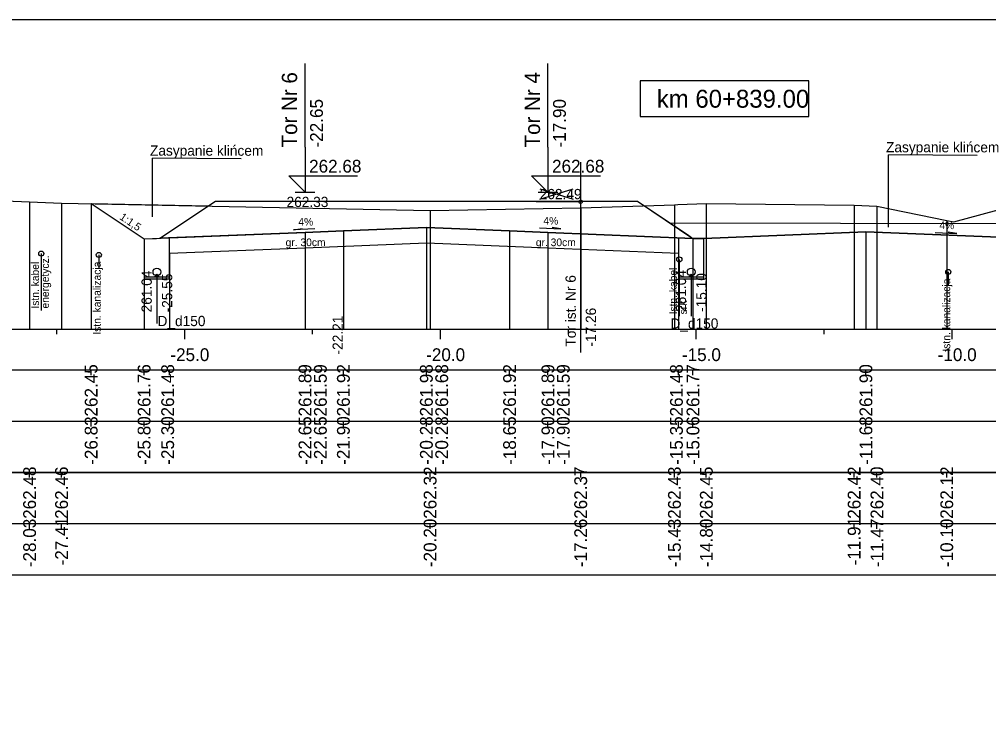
# Model space of a CAD drawing. Extents: x 6516023 to 6560129, y 5513077 to 5529206.
# Drawn here: x 6518592.68 to 6518611.63, y 5514466.13 to 5514479.66 of the extents above; entities that cross this region are included whole.
import ezdxf

# ---------------------------------------------------------------- set-up
doc = ezdxf.new("R2010")
doc.units = 0
for name, color, linetype in [('IR_default', 7, 'Continuous'), ('TOR_PRZEK_P-kable', 7, 'Continuous'), ('TOR_PRZEK_P-komponent', 7, 'Continuous'), ('TOR_PRZEK_P-odwodnienie', 7, 'Continuous'), ('TOR_PRZEK_P-opisy', 7, 'Continuous'), ('TOR_PRZEK_P-tabelka istniejace', 7, 'Continuous'), ('TOR_PRZEK_P-tabelka projektowane', 7, 'Continuous'), ('TOR_PRZEK_P-teren istniejacy', 7, 'Continuous'), ('TOR_PRZEK_P-tory istniejace', 7, 'Continuous'), ('TOR_PRZEK_P-tory projektowane', 7, 'Continuous'), ('TOR_PRZEK_P-uklad odniesienia', 7, 'Continuous'), ('TOR_PRZEK_P-warstwa ochronna I', 7, 'Continuous'), ('TOR_PRZEK_P-warstwa ochronna II', 7, 'Continuous'), ('TOR_RAMKI-ramka+tabelka 1', 7, 'Continuous')]:
    doc.layers.add(name, color=color, linetype=linetype)

msp = doc.modelspace()

# ---------------------------------------------------------------- linework, layer by layer
at = {"layer": 'IR_default'}
msp.add_lwpolyline([(6518594.083, 5514476.057), (6518595.118, 5514475.367), (6518595.363, 5514475.377), (6518595.429, 5514475.38), (6518596.406, 5514476.031), (6518596.514, 5514476.103), (6518599.664, 5514476.103), (6518600.014, 5514476.103), (6518601.263, 5514476.103), (6518604.413, 5514476.103), (6518604.763, 5514476.103), (6518605.74, 5514475.452), (6518605.848, 5514475.379), (6518606.063, 5514475.379), (6518609.229, 5514475.506), (6518612.477, 5514475.376)], dxfattribs=at)
at = {"layer": 'TOR_PRZEK_P-kable'}
for p, q in [((6518593.109, 5514475.081), (6518593.109, 5514473.971)), ((6518594.234, 5514475.054), (6518594.234, 5514474.784)), ((6518605.581, 5514474.967), (6518605.581, 5514473.857)), ((6518610.839, 5514474.723), (6518610.839, 5514474.453))]:
    msp.add_line(p, q, dxfattribs=at)
for centre in [(6518593.109, 5514475.081), (6518594.234, 5514475.054), (6518605.581, 5514474.967), (6518610.839, 5514474.723)]:
    msp.add_circle(centre, 0.05, dxfattribs=at)
at = {"layer": 'TOR_PRZEK_P-komponent'}
for p, q in [((6518594.083, 5514476.057), (6518596.377, 5514476.012)), ((6518613.595, 5514475.657), (6518605.405, 5514475.675))]:
    msp.add_line(p, q, dxfattribs=at)
msp.add_lwpolyline([(6518612.477, 5514475.376), (6518609.229, 5514475.506), (6518606.063, 5514475.379), (6518605.848, 5514475.379), (6518603.013, 5514475.493), (6518602.263, 5514475.523), (6518600.636, 5514475.588), (6518599.014, 5514475.523), (6518598.264, 5514475.493), (6518595.429, 5514475.38), (6518596.514, 5514476.103), (6518600.014, 5514476.103), (6518601.263, 5514476.103), (6518604.763, 5514476.103), (6518605.848, 5514475.379), (6518606.063, 5514475.379), (6518609.229, 5514475.506), (6518612.477, 5514475.376)], dxfattribs=at)
at = {"layer": 'TOR_PRZEK_P-odwodnienie'}
for p, q in [((6518595.368, 5514474.647), (6518595.368, 5514473.712)), ((6518605.813, 5514474.647), (6518605.813, 5514473.859))]:
    msp.add_line(p, q, dxfattribs=at)
for points in [[(6518595.118, 5514475.367), (6518595.118, 5514474.587), (6518595.618, 5514474.587), (6518595.618, 5514475.387)], [(6518605.563, 5514475.391), (6518605.563, 5514474.587), (6518606.063, 5514474.587), (6518606.063, 5514475.379)], [(6518595.118, 5514474.627), (6518595.618, 5514474.627)], [(6518605.563, 5514474.627), (6518606.063, 5514474.627)]]:
    msp.add_lwpolyline(points, dxfattribs=at)
for centre, radius in [((6518595.368, 5514474.722), 0.075), ((6518595.368, 5514474.647), 0.03), ((6518605.813, 5514474.722), 0.075), ((6518605.813, 5514474.647), 0.03)]:
    msp.add_circle(centre, radius, dxfattribs=at)
at = {"layer": 'TOR_PRZEK_P-opisy'}
for p, q in [((6518595.285, 5514475.798), (6518595.285, 5514476.946)), ((6518595.285, 5514475.798), (6518595.285, 5514476.946)), ((6518609.673, 5514475.864), (6518609.673, 5514477.011)), ((6518609.673, 5514475.595), (6518609.673, 5514477.011))]:
    msp.add_line(p, q, dxfattribs=at)
for points in [[(6518597.017, 5514476.934), (6518595.285, 5514476.946)], [(6518611.405, 5514477), (6518609.673, 5514477.011)], [(6518598.457, 5514475.562), (6518598.039, 5514475.543), (6518598.207, 5514475.572)], [(6518602.845, 5514475.582), (6518603.263, 5514475.563), (6518603.095, 5514475.592)], [(6518610.585, 5514475.493), (6518611.003, 5514475.474), (6518610.835, 5514475.502)]]:
    msp.add_lwpolyline(points, dxfattribs=at)
at = {"layer": 'TOR_PRZEK_P-tabelka istniejace'}
for p, q in [((6518592.88, 5514470.706), (6518592.88, 5514470.806)), ((6518593.505, 5514470.706), (6518593.505, 5514470.806)), ((6518600.709, 5514470.706), (6518600.709, 5514470.806)), ((6518603.653, 5514470.706), (6518603.653, 5514470.806)), ((6518605.485, 5514470.706), (6518605.485, 5514470.806)), ((6518606.109, 5514470.706), (6518606.109, 5514470.806)), ((6518608.998, 5514470.706), (6518608.998, 5514470.806)), ((6518609.445, 5514470.706), (6518609.445, 5514470.806)), ((6518610.809, 5514470.706), (6518610.809, 5514470.806)), ((6518544.663, 5514469.806), (6518688.463, 5514469.806)), ((6518592.88, 5514469.706), (6518592.88, 5514469.806)), ((6518593.505, 5514469.706), (6518593.505, 5514469.806)), ((6518600.709, 5514469.706), (6518600.709, 5514469.806)), ((6518603.653, 5514469.706), (6518603.653, 5514469.806)), ((6518605.485, 5514469.706), (6518605.485, 5514469.806)), ((6518606.109, 5514469.706), (6518606.109, 5514469.806)), ((6518608.998, 5514469.706), (6518608.998, 5514469.806)), ((6518609.445, 5514469.706), (6518609.445, 5514469.806)), ((6518610.809, 5514469.706), (6518610.809, 5514469.806))]:
    msp.add_line(p, q, dxfattribs=at)
for points in [[(6518592.88, 5514476.089), (6518592.88, 5514473.806), (6518592.88, 5514473.676), (6518592.88, 5514473.606)], [(6518593.505, 5514476.068), (6518593.505, 5514473.806), (6518593.505, 5514473.676), (6518593.505, 5514473.606)], [(6518603.653, 5514475.978), (6518603.653, 5514473.806), (6518603.653, 5514473.676), (6518603.653, 5514473.606)], [(6518605.485, 5514476.032), (6518605.485, 5514473.806), (6518605.485, 5514473.676), (6518605.485, 5514473.606)], [(6518606.109, 5514476.061), (6518606.109, 5514473.806), (6518606.109, 5514473.676), (6518606.109, 5514473.606)], [(6518608.998, 5514476.027), (6518608.998, 5514473.806), (6518608.998, 5514473.676), (6518608.998, 5514473.606)], [(6518609.445, 5514476.008), (6518609.445, 5514473.806), (6518609.445, 5514473.676), (6518609.445, 5514473.606)], [(6518600.709, 5514475.926), (6518600.709, 5514473.806), (6518600.709, 5514473.676), (6518600.709, 5514473.606)], [(6518610.809, 5514475.729), (6518610.809, 5514473.806), (6518610.809, 5514473.676), (6518610.809, 5514473.606)]]:
    msp.add_lwpolyline(points, dxfattribs=at)
msp.add_lwpolyline([(6518544.663, 5514470.806), (6518544.663, 5514468.806), (6518688.463, 5514468.806), (6518688.463, 5514470.806)], close=True, dxfattribs=at)
at = {"layer": 'TOR_PRZEK_P-tabelka projektowane'}
for p, q in [((6518594.083, 5514472.706), (6518594.083, 5514472.806)), ((6518595.118, 5514472.706), (6518595.118, 5514472.806)), ((6518595.618, 5514472.706), (6518595.618, 5514472.806)), ((6518598.264, 5514472.706), (6518598.264, 5514472.806)), ((6518598.264, 5514472.706), (6518598.264, 5514472.806)), ((6518599.014, 5514472.706), (6518599.014, 5514472.806)), ((6518600.636, 5514472.706), (6518600.636, 5514472.806)), ((6518600.636, 5514472.706), (6518600.636, 5514472.806)), ((6518602.263, 5514472.706), (6518602.263, 5514472.806)), ((6518603.013, 5514472.706), (6518603.013, 5514472.806)), ((6518603.013, 5514472.706), (6518603.013, 5514472.806)), ((6518605.563, 5514472.706), (6518605.563, 5514472.806)), ((6518605.848, 5514472.706), (6518605.848, 5514472.806)), ((6518609.229, 5514472.706), (6518609.229, 5514472.806)), ((6518544.663, 5514471.806), (6518688.463, 5514471.806)), ((6518594.083, 5514471.706), (6518594.083, 5514471.806)), ((6518595.118, 5514471.706), (6518595.118, 5514471.806)), ((6518595.618, 5514471.706), (6518595.618, 5514471.806)), ((6518598.264, 5514471.706), (6518598.264, 5514471.806)), ((6518598.264, 5514471.706), (6518598.264, 5514471.806)), ((6518599.014, 5514471.706), (6518599.014, 5514471.806)), ((6518600.636, 5514471.706), (6518600.636, 5514471.806)), ((6518600.636, 5514471.706), (6518600.636, 5514471.806)), ((6518602.263, 5514471.706), (6518602.263, 5514471.806)), ((6518603.013, 5514471.706), (6518603.013, 5514471.806)), ((6518603.013, 5514471.706), (6518603.013, 5514471.806)), ((6518605.563, 5514471.706), (6518605.563, 5514471.806)), ((6518605.848, 5514471.706), (6518605.848, 5514471.806)), ((6518609.229, 5514471.706), (6518609.229, 5514471.806))]:
    msp.add_line(p, q, dxfattribs=at)
for points in [[(6518594.083, 5514476.057), (6518594.083, 5514473.806), (6518594.083, 5514473.676), (6518594.083, 5514473.606)], [(6518598.264, 5514475.493), (6518598.264, 5514473.806), (6518598.264, 5514473.676), (6518598.264, 5514473.606)], [(6518599.014, 5514475.523), (6518599.014, 5514473.806), (6518599.014, 5514473.676), (6518599.014, 5514473.606)], [(6518600.636, 5514475.588), (6518600.636, 5514473.806), (6518600.636, 5514473.676), (6518600.636, 5514473.606)], [(6518602.263, 5514475.523), (6518602.263, 5514473.806), (6518602.263, 5514473.676), (6518602.263, 5514473.606)], [(6518603.013, 5514475.493), (6518603.013, 5514473.806), (6518603.013, 5514473.676), (6518603.013, 5514473.606)], [(6518609.229, 5514475.506), (6518609.229, 5514473.806), (6518609.229, 5514473.676), (6518609.229, 5514473.606)], [(6518595.118, 5514475.367), (6518595.118, 5514473.806), (6518595.118, 5514473.676), (6518595.118, 5514473.606)], [(6518600.636, 5514475.288), (6518600.636, 5514473.806), (6518600.636, 5514473.676), (6518600.636, 5514473.606)], [(6518605.848, 5514475.379), (6518605.848, 5514473.806), (6518605.848, 5514473.676), (6518605.848, 5514473.606)], [(6518595.618, 5514475.087), (6518595.618, 5514473.806), (6518595.618, 5514473.676), (6518595.618, 5514473.606)], [(6518598.264, 5514475.193), (6518598.264, 5514473.806), (6518598.264, 5514473.676), (6518598.264, 5514473.606)], [(6518603.013, 5514475.193), (6518603.013, 5514473.806), (6518603.013, 5514473.676), (6518603.013, 5514473.606)], [(6518605.563, 5514475.091), (6518605.563, 5514473.806), (6518605.563, 5514473.676), (6518605.563, 5514473.606)]]:
    msp.add_lwpolyline(points, dxfattribs=at)
msp.add_lwpolyline([(6518544.663, 5514472.806), (6518544.663, 5514470.806), (6518688.463, 5514470.806), (6518688.463, 5514472.806)], close=True, dxfattribs=at)
at = {"layer": 'TOR_PRZEK_P-teren istniejacy'}
msp.add_lwpolyline([(6518586.848, 5514476.339), (6518592.88, 5514476.089), (6518593.505, 5514476.068), (6518600.709, 5514475.926), (6518603.653, 5514475.978), (6518605.485, 5514476.032), (6518605.552, 5514476.037), (6518606.109, 5514476.061), (6518608.998, 5514476.027), (6518609.445, 5514476.008), (6518610.809, 5514475.729), (6518610.946, 5514475.701), (6518612.058, 5514476.004)], dxfattribs=at)
at = {"layer": 'TOR_PRZEK_P-tory istniejace'}
for p, q in [((6518603.651, 5514476.87), (6518603.651, 5514473.149)), ((6518602.852, 5514476.141), (6518603.504, 5514476.344)), ((6518602.852, 5514476.344), (6518603.504, 5514476.141)), ((6518603.652, 5514476.094), (6518602.786, 5514476.094))]:
    msp.add_line(p, q, dxfattribs=at)
msp.add_circle((6518603.652, 5514476.094), 0.035, dxfattribs=at)
at = {"layer": 'TOR_PRZEK_P-tory projektowane'}
for p, q in [((6518598.264, 5514477.161), (6518598.264, 5514478.793)), ((6518603.013, 5514477.16), (6518603.013, 5514478.793)), ((6518598.264, 5514477.161), (6518598.264, 5514476.283)), ((6518603.013, 5514477.16), (6518603.013, 5514476.283)), ((6518598.264, 5514476.283), (6518597.945, 5514476.602)), ((6518597.945, 5514476.602), (6518599.289, 5514476.602)), ((6518603.013, 5514476.283), (6518602.694, 5514476.602)), ((6518602.694, 5514476.602), (6518604.038, 5514476.602)), ((6518598.073, 5514476.283), (6518598.456, 5514476.283)), ((6518602.821, 5514476.283), (6518603.205, 5514476.283))]:
    msp.add_line(p, q, dxfattribs=at)
at = {"layer": 'TOR_PRZEK_P-uklad odniesienia'}
for p, q in [((6518548.463, 5514473.606), (6518688.463, 5514473.606)), ((6518593.413, 5514473.506), (6518593.413, 5514473.606)), ((6518595.913, 5514473.406), (6518595.913, 5514473.606)), ((6518598.413, 5514473.506), (6518598.413, 5514473.606)), ((6518600.913, 5514473.406), (6518600.913, 5514473.606)), ((6518603.413, 5514473.506), (6518603.413, 5514473.606)), ((6518605.913, 5514473.406), (6518605.913, 5514473.606)), ((6518608.413, 5514473.506), (6518608.413, 5514473.606)), ((6518610.913, 5514473.406), (6518610.913, 5514473.606))]:
    msp.add_line(p, q, dxfattribs=at)
msp.add_lwpolyline([(6518608.113, 5514478.456), (6518604.813, 5514478.456), (6518604.813, 5514477.756), (6518608.113, 5514477.756)], close=True, dxfattribs=at)
at = {"layer": 'TOR_PRZEK_P-warstwa ochronna I'}
msp.add_lwpolyline([(6518595.618, 5514475.087), (6518598.264, 5514475.193), (6518600.636, 5514475.288), (6518603.013, 5514475.193), (6518605.563, 5514475.091)], dxfattribs=at)
at = {"layer": 'TOR_PRZEK_P-warstwa ochronna II'}
msp.add_lwpolyline([(6518594.083, 5514476.057), (6518595.118, 5514475.367), (6518598.264, 5514475.493), (6518599.014, 5514475.523), (6518600.636, 5514475.588), (6518602.263, 5514475.523), (6518603.013, 5514475.493), (6518605.848, 5514475.379), (6518606.063, 5514475.379), (6518609.229, 5514475.506), (6518612.477, 5514475.376), (6518613.173, 5514475.376), (6518616.013, 5514475.489), (6518616.763, 5514475.519), (6518618.518, 5514475.589), (6518620.163, 5514475.524), (6518620.913, 5514475.494), (6518623.746, 5514475.38), (6518623.962, 5514475.132), (6518627.213, 5514475.164), (6518627.71, 5514475.496), (6518628.91, 5514475.57)], dxfattribs=at)
at = {"layer": 'TOR_RAMKI-ramka+tabelka 1'}
msp.add_lwpolyline([(6518542.013, 5514479.656), (6518789.513, 5514479.656), (6518789.513, 5514451.156), (6518542.013, 5514451.156)], close=True, dxfattribs=at)

# ---------------------------------------------------------------- texts
at = {"layer": 'TOR_PRZEK_P-kable'}
for s, height, p in [('energetycz.', 0.14999, (6518593.258, 5514474.008)), ('Istn. kabel', 0.14999, (6518593.063, 5514474.007)), ('Istn. kanalizacja', 0.14999, (6518594.272, 5514473.497)), ('Istn. kabel', 0.14999, (6518605.536, 5514473.893)), ('Istn. kanalizacja', 0.14999, (6518610.877, 5514473.166)), ('srk', 0.15, (6518605.73, 5514473.893))]:
    msp.add_text(s, height=height, rotation=90.0511, dxfattribs=at).set_placement(p)
at = {"layer": 'TOR_PRZEK_P-odwodnienie'}
for s, rotation, p in [('261.04', 90, (6518595.268, 5514473.932)), ('-25.55', 90, (6518595.668, 5514473.932)), ('261.04', 90, (6518605.713, 5514473.941)), ('-15.10', 90, (6518606.113, 5514473.941)), ('D_d150', 360, (6518595.381, 5514473.664)), ('D_d150', 360, (6518605.408, 5514473.615))]:
    msp.add_text(s, height=0.2, rotation=rotation, dxfattribs=at).set_placement(p)
at = {"layer": 'TOR_PRZEK_P-opisy'}
for s, height, rotation, p in [('Zasypanie klińcem', 0.2, 359.9489, (6518595.234, 5514476.994)), ('Zasypanie klińcem', 0.2, 359.9489, (6518609.622, 5514477.06)), ('1:1,5', 0.15, 325.9299, (6518594.626, 5514475.763)), ('4%', 0.15, 359.8485, (6518602.924, 5514475.648)), ('4%', 0.15, 0.1515, (6518598.134, 5514475.628)), ('4%', 0.15, 359.8485, (6518610.664, 5514475.559))]:
    msp.add_text(s, height=height, rotation=rotation, dxfattribs=at).set_placement(p)
at = {"layer": 'TOR_PRZEK_P-tabelka istniejace'}
for s, p in [('262.48', (6518593.005, 5514469.898)), ('262.46', (6518593.63, 5514469.898)), ('262.32', (6518600.834, 5514469.9)), ('262.37', (6518603.778, 5514469.898)), ('262.43', (6518605.61, 5514469.898)), ('262.45', (6518606.234, 5514469.897)), ('262.42', (6518609.123, 5514469.9)), ('262.40', (6518609.57, 5514469.898)), ('262.12', (6518610.934, 5514469.9)), ('-27.41', (6518593.63, 5514468.989)), ('-11.91', (6518609.123, 5514468.989)), ('-28.03', (6518593.005, 5514468.954)), ('-20.20', (6518600.834, 5514468.955)), ('-17.26', (6518603.778, 5514468.954)), ('-15.43', (6518605.61, 5514468.954)), ('-14.80', (6518606.234, 5514468.955)), ('-11.47', (6518609.57, 5514468.955)), ('-10.10', (6518610.934, 5514468.955))]:
    msp.add_text(s, height=0.25, rotation=90, dxfattribs=at).set_placement(p)
at = {"layer": 'TOR_PRZEK_P-tabelka projektowane'}
for s, p in [('262.45', (6518594.208, 5514471.897)), ('261.76', (6518595.243, 5514471.898)), ('261.48', (6518595.704, 5514471.898)), ('261.89', (6518598.389, 5514471.898)), ('261.59', (6518598.689, 5514471.898)), ('261.92', (6518599.139, 5514471.9)), ('261.98', (6518600.761, 5514471.898)), ('261.68', (6518601.061, 5514471.898)), ('261.92', (6518602.388, 5514471.9)), ('261.89', (6518603.138, 5514471.898)), ('261.59', (6518603.438, 5514471.898)), ('261.48', (6518605.649, 5514471.898)), ('261.77', (6518605.973, 5514471.898)), ('261.90', (6518609.354, 5514471.898)), ('-26.83', (6518594.208, 5514470.954)), ('-25.80', (6518595.243, 5514470.955)), ('-25.30', (6518595.704, 5514470.955)), ('-22.65', (6518598.389, 5514470.953)), ('-22.65', (6518598.689, 5514470.953)), ('-21.90', (6518599.139, 5514470.955)), ('-20.28', (6518600.761, 5514470.954)), ('-20.28', (6518601.061, 5514470.954)), ('-18.65', (6518602.388, 5514470.953)), ('-17.90', (6518603.138, 5514470.955)), ('-17.90', (6518603.438, 5514470.955)), ('-15.35', (6518605.649, 5514470.953)), ('-15.06', (6518605.973, 5514470.954)), ('-11.68', (6518609.354, 5514470.954))]:
    msp.add_text(s, height=0.25, rotation=90, dxfattribs=at).set_placement(p)
at = {"layer": 'TOR_PRZEK_P-tory istniejace'}
for s, p in [('262.33', (6518597.903, 5514475.99)), ('262.49', (6518602.852, 5514476.144))]:
    msp.add_text(s, height=0.2, dxfattribs=at).set_placement(p)
for s, rotation, p in [('Tor ist. Nr 6', 90.0511, (6518603.558, 5514473.264)), ('-17.26', 90, (6518603.952, 5514473.264)), ('-22.21', 90, (6518599.003, 5514473.11))]:
    msp.add_text(s, height=0.2, rotation=rotation, dxfattribs=at).set_placement(p)
at = {"layer": 'TOR_PRZEK_P-tory projektowane'}
for s, height, p in [('Tor Nr 6', 0.3, (6518598.11, 5514477.154)), ('Tor Nr 4', 0.3, (6518602.858, 5514477.154)), ('-22.65', 0.25, (6518598.614, 5514477.153)), ('-17.90', 0.25, (6518603.363, 5514477.153))]:
    msp.add_text(s, height=height, rotation=90, dxfattribs=at).set_placement(p)
for p in [(6518598.344, 5514476.663), (6518603.093, 5514476.663)]:
    msp.add_text('262.68', height=0.25, dxfattribs=at).set_placement(p)
at = {"layer": 'TOR_PRZEK_P-uklad odniesienia'}
for s, height, p in [('km 60+839.00', 0.35, (6518605.141, 5514477.931)), ('-25.0', 0.25, (6518595.632, 5514472.981)), ('-20.0', 0.25, (6518600.632, 5514472.981)), ('-15.0', 0.25, (6518605.632, 5514472.981)), ('-10.0', 0.25, (6518610.632, 5514472.981))]:
    msp.add_text(s, height=height, dxfattribs=at).set_placement(p)
at = {"layer": 'TOR_PRZEK_P-warstwa ochronna I'}
for p in [(6518597.885, 5514475.226), (6518602.776, 5514475.226)]:
    msp.add_text('gr. 30cm', height=0.15, dxfattribs=at).set_placement(p)

doc.saveas('drawing.dxf')
